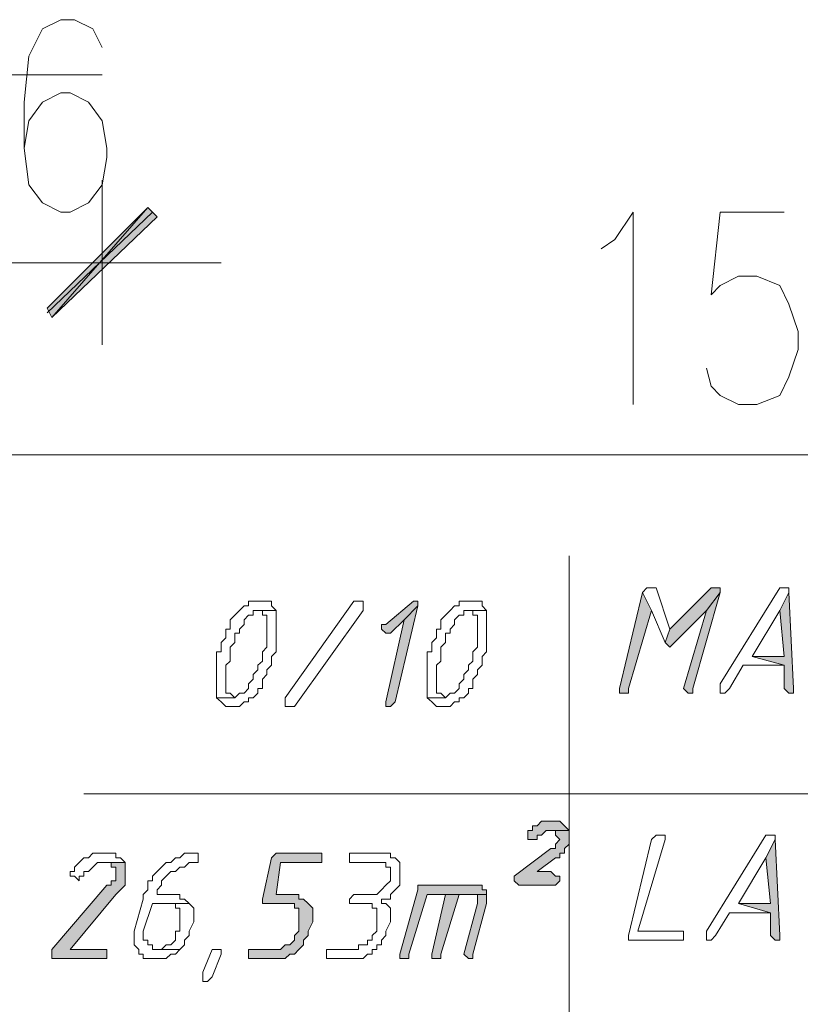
# Model space of a CAD drawing. Header units: inches. Extents: x -1441 to 3871, y -4351 to 2413.
# Tile 296 of 308: x 1462 to 1534, y 1470 to 1561. Entities that reach past the tile are written whole.
import ezdxf

# ---------------------------------------------------------------- set-up
doc = ezdxf.new("R2010")
doc.units = ezdxf.units.IN
doc.header["$MEASUREMENT"] = 0
doc.layers.add('at_Entity', color=7, linetype='Continuous')
doc.layers.add('at_Solid', color=7, linetype='Continuous')

msp = doc.modelspace()

# ---------------------------------------------------------------- hatches: boundary and pattern name
at = {"layer": 'at_Solid', "lineweight": 15}
for points in [[(1464.21375, 1534.07767), (1464.63832, 1533.21899), (1473.52565, 1543.38002)], [(1464.63832, 1533.21899), (1473.52565, 1543.38002), (1474.37478, 1542.52135)], [(1519.24553, 1507.79255), (1517.12745, 1498.91954), (1517.12745, 1498.4902), (1517.54725, 1498.4902), (1517.97182, 1498.4902), (1517.97182, 1498.91954), (1520.0899, 1506.1229)], [(1526.01478, 1508.22189), (1525.59021, 1508.22189), (1521.7834, 1504.40554), (1521.35883, 1503.16523), (1521.7834, 1502.73589), (1522.20797, 1503.16523), (1525.17041, 1506.1229), (1526.43935, 1507.79255), (1526.43935, 1508.22189)], [(1526.43935, 1507.79255), (1525.17041, 1506.1229), (1523.05234, 1498.91954), (1523.47691, 1498.4902), (1523.8967, 1498.4902), (1523.8967, 1498.91954)], [(1532.7888, 1507.79255), (1531.93966, 1506.1229), (1532.36423, 1501.87721), (1529.40179, 1501.87721), (1532.36423, 1501.06624), (1532.36423, 1498.91954), (1532.7888, 1498.4902), (1533.21337, 1498.4902), (1533.21337, 1498.91954)], [(1498.07909, 1506.98158), (1495.53645, 1504.83488), (1495.11665, 1504.83488), (1495.11665, 1504.40554), (1495.53645, 1504.02391), (1495.96102, 1504.02391), (1497.22995, 1505.26422), (1498.49889, 1506.55224), (1498.49889, 1506.98158)], [(1498.49889, 1506.55224), (1497.22995, 1505.26422), (1495.53645, 1497.67923), (1495.53645, 1497.24989), (1495.96102, 1497.24989), (1496.38559, 1497.67923)], [(1510.778, 1486.65951), (1510.35343, 1486.65951), (1509.92886, 1486.65951), (1509.50906, 1486.23017), (1509.08449, 1486.23017), (1509.08449, 1485.80083), (1508.65992, 1485.80083), (1508.65992, 1484.94215), (1509.08449, 1484.94215), (1509.50906, 1484.94215), (1509.50906, 1485.37149), (1509.92886, 1485.37149), (1510.35343, 1485.80083), (1512.4715, 1485.80083), (1512.04694, 1486.23017), (1511.62237, 1486.65951), (1511.20257, 1486.65951)], [(1512.4715, 1485.80083), (1510.778, 1485.80083), (1511.20257, 1485.80083), (1511.20257, 1485.37149), (1511.62237, 1484.94215), (1511.20257, 1484.51282), (1511.20257, 1484.13118), (1510.778, 1484.13118), (1507.39099, 1481.55514), (1507.39099, 1481.1258), (1507.81079, 1480.74417), (1511.20257, 1480.74417), (1511.62237, 1481.1258), (1511.62237, 1481.55514), (1511.20257, 1481.55514), (1510.778, 1481.98448), (1509.50906, 1481.98448), (1511.20257, 1483.2725), (1511.62237, 1483.2725), (1511.62237, 1483.70184), (1512.04694, 1483.70184), (1512.04694, 1484.13118), (1512.4715, 1484.51282), (1512.4715, 1485.37149)], [(1531.51987, 1484.94215), (1530.67073, 1483.2725), (1531.0953, 1479.02681), (1528.13285, 1479.02681), (1531.0953, 1478.16813), (1531.0953, 1476.06914), (1531.51987, 1475.6398), (1531.93966, 1475.6398), (1531.93966, 1476.06914)], [(1489.19177, 1483.70184), (1485.38019, 1483.70184), (1484.95562, 1483.2725), (1484.11125, 1479.45615), (1484.11125, 1479.02681), (1486.64912, 1479.02681), (1487.07369, 1479.02681), (1487.07369, 1478.59747), (1487.49349, 1478.59747), (1487.49349, 1476.49848), (1487.07369, 1476.06914), (1487.07369, 1475.6398), (1486.64912, 1475.21046), (1486.22455, 1475.21046), (1485.79998, 1474.78112), (1482.83754, 1474.78112), (1482.83754, 1473.97015), (1485.38019, 1473.97015), (1486.22455, 1473.97015), (1486.64912, 1474.35178), (1487.07369, 1474.35178), (1487.49349, 1474.78112), (1487.91806, 1475.21046), (1487.91806, 1475.6398), (1488.34263, 1476.06914), (1488.34263, 1476.49848), (1488.7672, 1477.35716), (1488.7672, 1478.59747), (1488.34263, 1479.02681), (1487.91806, 1479.45615), (1487.49349, 1479.45615), (1487.49349, 1479.88549), (1485.38019, 1479.88549), (1485.79998, 1482.84316), (1489.61156, 1482.84316), (1489.61156, 1483.70184)], [(1471.41234, 1482.84316), (1469.29427, 1482.84316), (1470.14341, 1482.84316), (1470.14341, 1482.41382), (1470.5632, 1482.41382), (1470.5632, 1481.1258), (1470.14341, 1481.1258), (1470.14341, 1480.74417), (1469.71884, 1480.74417), (1464.63832, 1474.78112), (1464.63832, 1473.97015), (1469.29427, 1473.97015), (1469.71884, 1473.97015), (1469.71884, 1474.78112), (1469.29427, 1474.78112), (1466.33183, 1474.78112), (1470.5632, 1479.88549), (1470.98777, 1480.31483), (1471.41234, 1480.74417), (1471.41234, 1482.41382)], [(1503.57941, 1480.74417), (1498.49889, 1480.74417), (1498.49889, 1480.31483), (1496.80539, 1474.35178), (1496.80539, 1473.97015), (1497.22995, 1473.97015), (1497.65452, 1473.97015), (1497.65452, 1474.35178), (1499.34803, 1479.88549), (1504.84834, 1479.88549), (1504.84834, 1480.31483), (1504.42855, 1480.31483), (1504.42855, 1480.74417), (1504.00398, 1480.74417)], [(1501.04153, 1479.88549), (1499.7726, 1474.35178), (1499.7726, 1473.97015), (1500.19717, 1473.97015), (1500.61697, 1473.97015), (1500.61697, 1474.35178), (1502.31047, 1479.88549), (1503.15961, 1479.88549)], [(1504.84834, 1479.88549), (1501.04153, 1479.88549), (1503.15961, 1479.88549), (1504.00398, 1479.88549), (1504.00398, 1479.02681), (1502.73504, 1474.35178), (1503.15961, 1473.97015), (1503.57941, 1473.97015), (1503.57941, 1474.35178), (1504.84834, 1479.02681), (1504.84834, 1479.45615)]]:
    msp.add_hatch(color=7, dxfattribs=at).paths.add_polyline_path(points)

# ---------------------------------------------------------------- linework, layer by layer
at = {"layer": 'at_Entity', "color": 7, "lineweight": 15}
for p, q in [((1465.48269, 1560.74442), (1463.79395, 1559.88574)), ((1466.75639, 1560.74442), (1465.48269, 1560.74442)), ((1468.44513, 1559.88574), (1466.75639, 1560.74442)), ((1463.79395, 1559.88574), (1462.52024, 1557.35741)), ((1469.29427, 1558.16838), (1468.44513, 1559.88574)), ((1462.52024, 1557.35741), (1462.10045, 1553.11172)), ((1453.20835, 1555.64005), (1469.29427, 1555.64005)), ((1465.48269, 1553.9704), (1463.79395, 1553.11172)), ((1466.33183, 1553.9704), (1465.48269, 1553.9704)), ((1468.02533, 1553.11172), (1466.33183, 1553.9704)), ((1462.10045, 1553.11172), (1462.10045, 1548.86603)), ((1463.79395, 1553.11172), (1462.52024, 1551.39436)), ((1469.29427, 1551.39436), (1468.02533, 1553.11172)), ((1462.52024, 1551.39436), (1462.10045, 1548.86603)), ((1469.71884, 1548.86603), (1469.29427, 1551.39436)), ((1462.10045, 1548.86603), (1462.52024, 1545.47902)), ((1469.71884, 1548.00735), (1469.71884, 1548.86603)), ((1469.29427, 1545.47902), (1469.71884, 1548.00735)), ((1469.29427, 1530.69066), (1469.29427, 1545.90836)), ((1462.52024, 1545.47902), (1463.79395, 1543.80936)), ((1468.02533, 1543.80936), (1469.29427, 1545.47902)), ((1463.79395, 1543.80936), (1465.48269, 1542.95069)), ((1466.33183, 1542.95069), (1468.02533, 1543.80936)), ((1473.52565, 1543.38002), (1464.21375, 1534.07767)), ((1473.95022, 1542.95069), (1464.21375, 1533.64833)), ((1464.63832, 1533.21899), (1473.52565, 1543.38002)), ((1464.63832, 1533.21899), (1473.52565, 1543.38002)), ((1465.48269, 1542.95069), (1466.33183, 1542.95069)), ((1473.52565, 1543.38002), (1474.37478, 1542.52135)), ((1516.70288, 1540.42235), (1518.39639, 1542.95069)), ((1518.39639, 1542.95069), (1518.39639, 1525.15695)), ((1526.43935, 1542.95069), (1525.59021, 1535.31798)), ((1532.36423, 1542.95069), (1526.43935, 1542.95069)), ((1474.37478, 1542.52135), (1464.63832, 1533.21899)), ((1515.43395, 1539.56367), (1516.70288, 1540.42235)), ((1469.29427, 1538.27566), (1453.20835, 1538.27566)), ((1477.33723, 1538.27566), (1460.82674, 1538.27566)), ((1474.79458, 1538.27566), (1480.29967, 1538.27566)), ((1526.43935, 1536.17666), (1528.13285, 1537.03534)), ((1528.13285, 1537.03534), (1529.82159, 1537.03534)), ((1529.82159, 1537.03534), (1531.93966, 1536.17666)), ((1525.59021, 1535.31798), (1526.43935, 1536.17666)), ((1531.93966, 1536.17666), (1532.7888, 1534.45931)), ((1464.21375, 1534.07767), (1464.63832, 1533.21899)), ((1532.7888, 1534.45931), (1533.63317, 1531.93097)), ((1533.63317, 1531.93097), (1533.63317, 1530.26132)), ((1533.63317, 1530.26132), (1532.7888, 1527.73299)), ((1525.59021, 1526.87431), (1525.17041, 1528.54396)), ((1532.7888, 1527.73299), (1531.93966, 1526.01563)), ((1526.43935, 1526.01563), (1525.59021, 1526.87431)), ((1528.13285, 1525.15695), (1526.43935, 1526.01563)), ((1531.93966, 1526.01563), (1529.82159, 1525.15695)), ((1529.82159, 1525.15695), (1528.13285, 1525.15695)), ((1602.63279, 1520.52963), (1458.71343, 1520.52963)), ((1512.4715, 1511.17957), (1512.4715, 1467.19612)), ((1519.24553, 1507.79255), (1517.12745, 1498.91954)), ((1519.66533, 1508.22189), (1519.24553, 1507.79255)), ((1520.0899, 1506.1229), (1519.24553, 1507.79255)), ((1519.24553, 1507.79255), (1520.0899, 1506.1229)), ((1520.0899, 1508.22189), (1519.66533, 1508.22189)), ((1519.66533, 1508.22189), (1519.66533, 1508.22189)), ((1520.51446, 1508.22189), (1520.0899, 1508.22189)), ((1520.0899, 1508.22189), (1520.0899, 1508.22189)), ((1521.7834, 1504.40554), (1520.51446, 1508.22189)), ((1525.59021, 1508.22189), (1521.7834, 1504.40554)), ((1523.8967, 1498.91954), (1526.43935, 1507.79255)), ((1526.43935, 1507.79255), (1525.17041, 1506.1229)), ((1525.17041, 1506.1229), (1526.43935, 1507.79255)), ((1526.01478, 1508.22189), (1525.59021, 1508.22189)), ((1526.43935, 1508.22189), (1526.01478, 1508.22189)), ((1526.43935, 1507.79255), (1526.43935, 1508.22189)), ((1531.93966, 1508.22189), (1526.43935, 1499.34888)), ((1532.36423, 1508.22189), (1531.93966, 1508.22189)), ((1531.93966, 1508.22189), (1531.93966, 1508.22189)), ((1532.7888, 1507.79255), (1531.93966, 1506.1229)), ((1531.93966, 1506.1229), (1532.7888, 1507.79255)), ((1532.7888, 1508.22189), (1532.36423, 1508.22189)), ((1532.36423, 1508.22189), (1532.36423, 1508.22189)), ((1532.7888, 1507.79255), (1532.7888, 1508.22189)), ((1533.21337, 1498.91954), (1532.7888, 1507.79255)), ((1482.41774, 1506.55224), (1481.99317, 1506.1229)), ((1482.83754, 1506.55224), (1482.41774, 1506.55224)), ((1482.41774, 1506.55224), (1482.41774, 1506.55224)), ((1483.26211, 1506.98158), (1482.83754, 1506.98158)), ((1482.83754, 1506.98158), (1482.83754, 1506.55224)), ((1483.68668, 1506.98158), (1483.26211, 1506.98158)), ((1484.11125, 1506.98158), (1483.68668, 1506.98158)), ((1484.53105, 1506.98158), (1484.11125, 1506.98158)), ((1484.11125, 1506.98158), (1484.11125, 1506.98158)), ((1484.95562, 1506.98158), (1484.53105, 1506.98158)), ((1484.95562, 1506.55224), (1484.95562, 1506.98158)), ((1485.38019, 1506.1229), (1484.95562, 1506.55224)), ((1486.22455, 1498.06086), (1492.57401, 1506.98158)), ((1492.57401, 1506.98158), (1492.99858, 1506.98158)), ((1492.99858, 1506.98158), (1493.42314, 1506.98158)), ((1493.42314, 1506.98158), (1493.42314, 1506.1229)), ((1498.07909, 1506.98158), (1495.53645, 1504.83488)), ((1496.38559, 1497.67923), (1498.49889, 1506.55224)), ((1498.49889, 1506.55224), (1497.22995, 1505.26422)), ((1497.22995, 1505.26422), (1498.49889, 1506.55224)), ((1498.07909, 1506.98158), (1498.07909, 1506.98158)), ((1498.49889, 1506.98158), (1498.07909, 1506.98158)), ((1498.49889, 1506.55224), (1498.49889, 1506.98158)), ((1501.8859, 1506.55224), (1501.4661, 1506.1229)), ((1502.31047, 1506.55224), (1501.8859, 1506.55224)), ((1501.8859, 1506.55224), (1501.8859, 1506.55224)), ((1502.73504, 1506.98158), (1502.31047, 1506.98158)), ((1502.31047, 1506.98158), (1502.31047, 1506.55224)), ((1503.15961, 1506.98158), (1502.73504, 1506.98158)), ((1503.57941, 1506.98158), (1503.15961, 1506.98158)), ((1504.00398, 1506.98158), (1503.57941, 1506.98158)), ((1503.57941, 1506.98158), (1503.57941, 1506.98158)), ((1504.42855, 1506.98158), (1504.00398, 1506.98158)), ((1504.42855, 1506.55224), (1504.42855, 1506.98158)), ((1504.84834, 1506.1229), (1504.42855, 1506.55224)), ((1481.56861, 1505.69356), (1481.14881, 1505.26422)), ((1481.99317, 1506.1229), (1481.56861, 1505.69356)), ((1481.56861, 1505.69356), (1481.56861, 1505.69356)), ((1481.99317, 1506.1229), (1481.99317, 1506.1229)), ((1482.41774, 1505.26422), (1482.83754, 1505.69356)), ((1482.83754, 1505.69356), (1483.26211, 1505.69356)), ((1483.26211, 1505.69356), (1483.26211, 1506.1229)), ((1483.26211, 1506.1229), (1483.68668, 1506.1229)), ((1485.38019, 1506.1229), (1483.68668, 1506.1229)), ((1483.68668, 1506.1229), (1484.11125, 1506.1229)), ((1483.68668, 1506.1229), (1485.38019, 1506.1229)), ((1484.11125, 1506.1229), (1484.11125, 1505.69356)), ((1484.11125, 1505.69356), (1484.53105, 1505.69356)), ((1484.53105, 1505.69356), (1484.53105, 1502.73589)), ((1485.38019, 1502.30655), (1485.38019, 1506.1229)), ((1485.38019, 1506.1229), (1485.38019, 1506.1229)), ((1493.42314, 1506.1229), (1487.07369, 1497.24989)), ((1501.04153, 1505.69356), (1500.61697, 1505.26422)), ((1501.4661, 1506.1229), (1501.04153, 1505.69356)), ((1501.04153, 1505.69356), (1501.04153, 1505.69356)), ((1501.4661, 1506.1229), (1501.4661, 1506.1229)), ((1501.8859, 1505.26422), (1502.31047, 1505.69356)), ((1502.31047, 1505.69356), (1502.73504, 1505.69356)), ((1502.73504, 1505.69356), (1502.73504, 1506.1229)), ((1502.73504, 1506.1229), (1503.15961, 1506.1229)), ((1504.84834, 1506.1229), (1503.15961, 1506.1229)), ((1503.15961, 1506.1229), (1503.57941, 1506.1229)), ((1503.15961, 1506.1229), (1504.84834, 1506.1229)), ((1503.57941, 1506.1229), (1503.57941, 1505.69356)), ((1503.57941, 1505.69356), (1504.00398, 1505.69356)), ((1504.00398, 1505.69356), (1504.00398, 1502.73589)), ((1504.84834, 1502.30655), (1504.84834, 1506.1229)), ((1504.84834, 1506.1229), (1504.84834, 1506.1229)), ((1517.97182, 1498.91954), (1520.0899, 1506.1229)), ((1520.0899, 1506.1229), (1521.35883, 1503.16523)), ((1522.20797, 1503.16523), (1525.17041, 1506.1229)), ((1525.17041, 1506.1229), (1523.05234, 1498.91954)), ((1529.40179, 1501.87721), (1531.93966, 1506.1229)), ((1531.93966, 1506.1229), (1532.36423, 1501.87721)), ((1481.14881, 1505.26422), (1481.14881, 1504.40554)), ((1481.99317, 1504.40554), (1482.41774, 1504.83488)), ((1482.41774, 1504.83488), (1482.41774, 1505.26422)), ((1495.53645, 1504.83488), (1495.11665, 1504.83488)), ((1495.11665, 1504.83488), (1495.11665, 1504.40554)), ((1497.22995, 1505.26422), (1495.53645, 1497.67923)), ((1495.96102, 1504.02391), (1497.22995, 1505.26422)), ((1500.61697, 1505.26422), (1500.61697, 1504.40554)), ((1501.4661, 1504.40554), (1501.8859, 1504.83488)), ((1501.8859, 1504.83488), (1501.8859, 1505.26422)), ((1481.14881, 1504.40554), (1480.72424, 1504.40554)), ((1480.72424, 1504.40554), (1480.72424, 1503.59457)), ((1481.56861, 1503.16523), (1481.56861, 1504.02391)), ((1481.56861, 1504.02391), (1481.99317, 1504.02391)), ((1481.99317, 1504.02391), (1481.99317, 1504.40554)), ((1495.11665, 1504.40554), (1495.53645, 1504.02391)), ((1495.53645, 1504.02391), (1495.96102, 1504.02391)), ((1500.61697, 1504.40554), (1500.19717, 1504.40554)), ((1500.19717, 1504.40554), (1500.19717, 1503.59457)), ((1501.04153, 1503.16523), (1501.04153, 1504.02391)), ((1501.04153, 1504.02391), (1501.4661, 1504.02391)), ((1501.4661, 1504.02391), (1501.4661, 1504.40554)), ((1521.7834, 1504.40554), (1521.35883, 1503.16523)), ((1521.35883, 1503.16523), (1521.7834, 1504.40554)), ((1480.72424, 1503.59457), (1480.29967, 1503.16523)), ((1480.29967, 1503.16523), (1480.29967, 1502.30655)), ((1481.14881, 1502.73589), (1481.56861, 1503.16523)), ((1500.19717, 1503.59457), (1499.7726, 1503.16523)), ((1499.7726, 1503.16523), (1499.7726, 1502.30655)), ((1500.61697, 1502.73589), (1501.04153, 1503.16523)), ((1521.35883, 1503.16523), (1521.35883, 1503.16523)), ((1521.35883, 1503.16523), (1521.7834, 1502.73589)), ((1521.7834, 1502.73589), (1522.20797, 1503.16523)), ((1480.29967, 1502.30655), (1479.8751, 1502.30655)), ((1479.8751, 1502.30655), (1479.8751, 1498.06086)), ((1481.14881, 1501.44787), (1481.14881, 1502.73589)), ((1484.53105, 1502.73589), (1484.11125, 1502.30655)), ((1484.11125, 1502.30655), (1484.11125, 1501.44787)), ((1484.95562, 1501.87721), (1485.38019, 1502.30655)), ((1484.95562, 1501.06624), (1484.95562, 1501.87721)), ((1499.7726, 1502.30655), (1499.34803, 1502.30655)), ((1499.34803, 1502.30655), (1499.34803, 1498.06086)), ((1500.61697, 1501.44787), (1500.61697, 1502.73589)), ((1504.00398, 1502.73589), (1503.57941, 1502.30655)), ((1503.57941, 1502.30655), (1503.57941, 1501.44787)), ((1504.42855, 1501.87721), (1504.84834, 1502.30655)), ((1504.42855, 1501.06624), (1504.42855, 1501.87721)), ((1521.7834, 1502.73589), (1521.7834, 1502.73589)), ((1532.36423, 1501.87721), (1529.40179, 1501.87721)), ((1529.40179, 1501.87721), (1532.36423, 1501.06624)), ((1532.36423, 1501.06624), (1529.40179, 1501.87721)), ((1480.72424, 1501.06624), (1481.14881, 1501.44787)), ((1480.72424, 1498.4902), (1480.72424, 1501.06624)), ((1484.11125, 1501.44787), (1483.68668, 1501.06624)), ((1483.68668, 1501.06624), (1483.68668, 1500.6369)), ((1484.53105, 1500.6369), (1484.95562, 1501.06624)), ((1500.19717, 1501.06624), (1500.61697, 1501.44787)), ((1500.19717, 1498.4902), (1500.19717, 1501.06624)), ((1503.57941, 1501.44787), (1503.15961, 1501.06624)), ((1503.15961, 1501.06624), (1503.15961, 1500.6369)), ((1504.00398, 1500.6369), (1504.42855, 1501.06624)), ((1527.28372, 1498.91954), (1528.55265, 1501.06624)), ((1528.55265, 1501.06624), (1532.36423, 1501.06624)), ((1532.36423, 1501.06624), (1532.36423, 1498.91954)), ((1483.68668, 1500.6369), (1483.26211, 1500.20756)), ((1483.26211, 1500.20756), (1483.26211, 1499.77822)), ((1484.11125, 1499.77822), (1484.53105, 1500.20756)), ((1484.53105, 1500.20756), (1484.53105, 1500.6369)), ((1503.15961, 1500.6369), (1502.73504, 1500.20756)), ((1502.73504, 1500.20756), (1502.73504, 1499.77822)), ((1503.57941, 1499.77822), (1504.00398, 1500.20756)), ((1504.00398, 1500.20756), (1504.00398, 1500.6369)), ((1483.26211, 1499.77822), (1482.83754, 1499.34888)), ((1482.83754, 1499.34888), (1482.83754, 1498.91954)), ((1484.11125, 1498.91954), (1484.11125, 1499.77822)), ((1502.73504, 1499.77822), (1502.31047, 1499.34888)), ((1502.31047, 1499.34888), (1502.31047, 1498.91954)), ((1503.57941, 1498.91954), (1503.57941, 1499.77822)), ((1526.43935, 1499.34888), (1526.43935, 1498.4902)), ((1481.14881, 1498.4902), (1480.72424, 1498.4902)), ((1481.56861, 1498.06086), (1481.14881, 1498.4902)), ((1481.99317, 1498.4902), (1481.56861, 1498.06086)), ((1482.41774, 1498.4902), (1481.99317, 1498.4902)), ((1481.99317, 1498.4902), (1481.99317, 1498.4902)), ((1482.83754, 1498.91954), (1482.41774, 1498.4902)), ((1483.26211, 1498.06086), (1483.68668, 1498.4902)), ((1483.68668, 1498.4902), (1483.68668, 1498.91954)), ((1483.68668, 1498.91954), (1484.11125, 1498.91954)), ((1500.61697, 1498.4902), (1500.19717, 1498.4902)), ((1501.04153, 1498.06086), (1500.61697, 1498.4902)), ((1501.4661, 1498.4902), (1501.04153, 1498.06086)), ((1501.8859, 1498.4902), (1501.4661, 1498.4902)), ((1501.4661, 1498.4902), (1501.4661, 1498.4902)), ((1502.31047, 1498.91954), (1501.8859, 1498.4902)), ((1502.73504, 1498.06086), (1503.15961, 1498.4902)), ((1503.15961, 1498.4902), (1503.15961, 1498.91954)), ((1503.15961, 1498.91954), (1503.57941, 1498.91954)), ((1517.12745, 1498.91954), (1517.12745, 1498.4902)), ((1517.12745, 1498.4902), (1517.54725, 1498.4902)), ((1517.54725, 1498.4902), (1517.97182, 1498.4902)), ((1517.97182, 1498.4902), (1517.97182, 1498.91954)), ((1523.05234, 1498.91954), (1523.05234, 1498.91954)), ((1523.05234, 1498.91954), (1523.47691, 1498.4902)), ((1523.47691, 1498.4902), (1523.8967, 1498.4902)), ((1523.8967, 1498.4902), (1523.8967, 1498.91954)), ((1526.43935, 1498.4902), (1526.85915, 1498.4902)), ((1526.85915, 1498.4902), (1527.28372, 1498.91954)), ((1526.85915, 1498.4902), (1526.85915, 1498.4902)), ((1532.36423, 1498.91954), (1532.7888, 1498.4902)), ((1532.7888, 1498.4902), (1533.21337, 1498.4902)), ((1533.21337, 1498.4902), (1533.21337, 1498.91954)), ((1481.56861, 1498.06086), (1479.8751, 1498.06086)), ((1479.8751, 1498.06086), (1480.29967, 1497.67923)), ((1479.8751, 1498.06086), (1481.56861, 1498.06086)), ((1480.29967, 1497.67923), (1480.29967, 1497.67923)), ((1480.29967, 1497.67923), (1480.72424, 1497.24989)), ((1481.56861, 1498.06086), (1481.56861, 1498.06086)), ((1481.99317, 1497.24989), (1482.41774, 1497.67923)), ((1482.41774, 1497.67923), (1482.83754, 1497.67923)), ((1482.83754, 1497.67923), (1482.83754, 1498.06086)), ((1482.83754, 1498.06086), (1483.26211, 1498.06086)), ((1483.26211, 1498.06086), (1483.26211, 1498.06086)), ((1486.22455, 1497.67923), (1486.22455, 1498.06086)), ((1486.22455, 1497.24989), (1486.22455, 1497.67923)), ((1486.22455, 1497.67923), (1486.22455, 1497.67923)), ((1495.53645, 1497.67923), (1495.53645, 1497.24989)), ((1495.96102, 1497.24989), (1496.38559, 1497.67923)), ((1501.04153, 1498.06086), (1499.34803, 1498.06086)), ((1499.34803, 1498.06086), (1499.7726, 1497.67923)), ((1499.34803, 1498.06086), (1501.04153, 1498.06086)), ((1499.7726, 1497.67923), (1499.7726, 1497.67923)), ((1499.7726, 1497.67923), (1500.19717, 1497.24989)), ((1501.04153, 1498.06086), (1501.04153, 1498.06086)), ((1501.4661, 1497.24989), (1501.8859, 1497.67923)), ((1501.8859, 1497.67923), (1502.31047, 1497.67923)), ((1502.31047, 1497.67923), (1502.31047, 1498.06086)), ((1502.31047, 1498.06086), (1502.73504, 1498.06086)), ((1502.73504, 1498.06086), (1502.73504, 1498.06086)), ((1480.72424, 1497.24989), (1481.14881, 1497.24989)), ((1481.14881, 1497.24989), (1481.56861, 1497.24989)), ((1481.56861, 1497.24989), (1481.99317, 1497.24989)), ((1481.99317, 1497.24989), (1481.99317, 1497.24989)), ((1486.64912, 1497.24989), (1486.22455, 1497.24989)), ((1487.07369, 1497.24989), (1486.64912, 1497.24989)), ((1495.53645, 1497.24989), (1495.96102, 1497.24989)), ((1495.96102, 1497.24989), (1495.96102, 1497.24989)), ((1500.19717, 1497.24989), (1500.61697, 1497.24989)), ((1500.61697, 1497.24989), (1501.04153, 1497.24989)), ((1501.04153, 1497.24989), (1501.4661, 1497.24989)), ((1501.4661, 1497.24989), (1501.4661, 1497.24989)), ((1467.60076, 1489.18785), (1606.01503, 1489.18785)), ((1509.92886, 1486.65951), (1509.50906, 1486.23017)), ((1510.35343, 1486.65951), (1509.92886, 1486.65951)), ((1509.92886, 1486.65951), (1509.92886, 1486.65951)), ((1510.778, 1486.65951), (1510.35343, 1486.65951)), ((1511.20257, 1486.65951), (1510.778, 1486.65951)), ((1511.62237, 1486.65951), (1511.20257, 1486.65951)), ((1512.04694, 1486.23017), (1511.62237, 1486.65951)), ((1509.08449, 1485.80083), (1508.65992, 1485.80083)), ((1508.65992, 1485.80083), (1508.65992, 1484.94215)), ((1509.50906, 1486.23017), (1509.08449, 1486.23017)), ((1509.08449, 1486.23017), (1509.08449, 1485.80083)), ((1509.92886, 1485.37149), (1510.35343, 1485.80083)), ((1510.35343, 1485.80083), (1512.4715, 1485.80083)), ((1512.4715, 1485.80083), (1510.778, 1485.80083)), ((1510.778, 1485.80083), (1511.20257, 1485.80083)), ((1511.20257, 1485.80083), (1511.20257, 1485.37149)), ((1512.4715, 1485.80083), (1512.04694, 1486.23017)), ((1512.04694, 1486.23017), (1512.04694, 1486.23017)), ((1512.4715, 1485.37149), (1512.4715, 1485.80083)), ((1508.65992, 1484.94215), (1509.08449, 1484.94215)), ((1509.08449, 1484.94215), (1509.50906, 1484.94215)), ((1509.50906, 1484.94215), (1509.50906, 1485.37149)), ((1509.50906, 1485.37149), (1509.92886, 1485.37149)), ((1509.92886, 1485.37149), (1509.92886, 1485.37149)), ((1511.20257, 1485.37149), (1511.62237, 1484.94215)), ((1511.62237, 1484.94215), (1511.20257, 1484.51282)), ((1511.62237, 1484.94215), (1511.62237, 1484.94215)), ((1512.4715, 1484.51282), (1512.4715, 1485.37149)), ((1520.0899, 1484.94215), (1517.97182, 1476.06914)), ((1518.81619, 1476.49848), (1521.35883, 1484.94215)), ((1520.51446, 1485.37149), (1520.0899, 1484.94215)), ((1520.93426, 1485.37149), (1520.51446, 1485.37149)), ((1520.51446, 1485.37149), (1520.51446, 1485.37149)), ((1521.35883, 1485.37149), (1520.93426, 1485.37149)), ((1520.93426, 1485.37149), (1520.93426, 1485.37149)), ((1521.35883, 1484.94215), (1521.35883, 1485.37149)), ((1530.67073, 1485.37149), (1525.17041, 1476.49848)), ((1531.0953, 1485.37149), (1530.67073, 1485.37149)), ((1530.67073, 1485.37149), (1530.67073, 1485.37149)), ((1531.51987, 1484.94215), (1530.67073, 1483.2725)), ((1530.67073, 1483.2725), (1531.51987, 1484.94215)), ((1531.51987, 1485.37149), (1531.0953, 1485.37149)), ((1531.0953, 1485.37149), (1531.0953, 1485.37149)), ((1531.51987, 1484.94215), (1531.51987, 1485.37149)), ((1531.93966, 1476.06914), (1531.51987, 1484.94215)), ((1468.44513, 1483.70184), (1468.02533, 1483.2725)), ((1468.8697, 1483.70184), (1468.44513, 1483.70184)), ((1469.71884, 1483.70184), (1468.8697, 1483.70184)), ((1470.5632, 1483.70184), (1469.71884, 1483.70184)), ((1469.71884, 1483.70184), (1469.71884, 1483.70184)), ((1470.5632, 1483.2725), (1470.5632, 1483.70184)), ((1476.91266, 1483.70184), (1476.48809, 1483.2725)), ((1477.33723, 1483.70184), (1476.91266, 1483.70184)), ((1476.91266, 1483.70184), (1476.91266, 1483.70184)), ((1477.7618, 1483.70184), (1477.33723, 1483.70184)), ((1478.18159, 1483.70184), (1477.7618, 1483.70184)), ((1477.7618, 1483.70184), (1477.7618, 1483.70184)), ((1478.18159, 1482.84316), (1478.18159, 1483.70184)), ((1485.38019, 1483.70184), (1484.95562, 1483.2725)), ((1489.19177, 1483.70184), (1485.38019, 1483.70184)), ((1485.38019, 1483.70184), (1485.38019, 1483.70184)), ((1489.61156, 1483.70184), (1489.19177, 1483.70184)), ((1489.61156, 1482.84316), (1489.61156, 1483.70184)), ((1495.11665, 1483.70184), (1492.15421, 1483.70184)), ((1492.15421, 1483.70184), (1492.15421, 1482.84316)), ((1495.96102, 1483.70184), (1495.11665, 1483.70184)), ((1495.11665, 1483.70184), (1495.11665, 1483.70184)), ((1495.96102, 1483.2725), (1495.96102, 1483.70184)), ((1510.778, 1484.13118), (1507.39099, 1481.55514)), ((1511.20257, 1484.13118), (1510.778, 1484.13118)), ((1511.20257, 1484.51282), (1511.20257, 1484.13118)), ((1511.62237, 1483.2725), (1511.62237, 1483.70184)), ((1511.62237, 1483.70184), (1512.04694, 1483.70184)), ((1512.04694, 1484.13118), (1512.4715, 1484.51282)), ((1512.04694, 1483.70184), (1512.04694, 1484.13118)), ((1467.17619, 1482.84316), (1466.75639, 1482.41382)), ((1467.60076, 1483.2725), (1467.17619, 1482.84316)), ((1467.17619, 1482.84316), (1467.17619, 1482.84316)), ((1468.02533, 1483.2725), (1467.60076, 1483.2725)), ((1467.60076, 1483.2725), (1467.60076, 1483.2725)), ((1468.44513, 1482.41382), (1468.8697, 1482.84316)), ((1468.8697, 1482.84316), (1471.41234, 1482.84316)), ((1471.41234, 1482.84316), (1469.29427, 1482.84316)), ((1469.29427, 1482.84316), (1470.14341, 1482.84316)), ((1470.14341, 1482.84316), (1470.14341, 1482.41382)), ((1470.98777, 1483.2725), (1470.5632, 1483.2725)), ((1471.41234, 1482.84316), (1470.98777, 1483.2725)), ((1471.41234, 1482.41382), (1471.41234, 1482.84316)), ((1475.21915, 1482.84316), (1474.79458, 1482.41382)), ((1475.64372, 1482.84316), (1475.21915, 1482.84316)), ((1475.21915, 1482.84316), (1475.21915, 1482.84316)), ((1476.06829, 1483.2725), (1475.64372, 1482.84316)), ((1476.48809, 1483.2725), (1476.06829, 1483.2725)), ((1476.06829, 1483.2725), (1476.06829, 1483.2725)), ((1476.91266, 1482.41382), (1477.33723, 1482.84316)), ((1477.33723, 1482.84316), (1477.7618, 1482.84316)), ((1477.7618, 1482.84316), (1478.18159, 1482.84316)), ((1484.95562, 1483.2725), (1484.11125, 1479.45615)), ((1485.38019, 1479.88549), (1485.79998, 1482.84316)), ((1485.79998, 1482.84316), (1489.61156, 1482.84316)), ((1492.15421, 1482.84316), (1494.69208, 1482.84316)), ((1494.69208, 1482.84316), (1495.53645, 1482.84316)), ((1495.53645, 1482.84316), (1495.53645, 1482.41382)), ((1496.38559, 1483.2725), (1495.96102, 1483.2725)), ((1496.80539, 1482.84316), (1496.38559, 1483.2725)), ((1496.80539, 1480.74417), (1496.80539, 1482.84316)), ((1509.50906, 1481.98448), (1511.20257, 1483.2725)), ((1511.20257, 1483.2725), (1511.62237, 1483.2725)), ((1528.13285, 1479.02681), (1530.67073, 1483.2725)), ((1530.67073, 1483.2725), (1531.0953, 1479.02681)), ((1466.75639, 1481.98448), (1466.33183, 1481.98448)), ((1466.33183, 1481.98448), (1466.33183, 1481.55514)), ((1466.75639, 1482.41382), (1466.75639, 1481.98448)), ((1467.60076, 1481.55514), (1467.60076, 1481.98448)), ((1467.60076, 1481.98448), (1468.02533, 1481.98448)), ((1468.02533, 1481.98448), (1468.44513, 1482.41382)), ((1468.02533, 1481.98448), (1468.02533, 1481.98448)), ((1468.44513, 1482.41382), (1468.44513, 1482.41382)), ((1470.14341, 1482.41382), (1470.5632, 1482.41382)), ((1470.5632, 1482.41382), (1470.5632, 1481.1258)), ((1471.41234, 1480.74417), (1471.41234, 1482.41382)), ((1474.37478, 1481.98448), (1473.95022, 1481.55514)), ((1474.79458, 1482.41382), (1474.37478, 1481.98448)), ((1474.37478, 1481.98448), (1474.37478, 1481.98448)), ((1474.79458, 1482.41382), (1474.79458, 1482.41382)), ((1475.21915, 1481.55514), (1475.64372, 1481.98448)), ((1475.64372, 1481.98448), (1476.06829, 1481.98448)), ((1476.06829, 1481.98448), (1476.48809, 1482.41382)), ((1476.06829, 1481.98448), (1476.06829, 1481.98448)), ((1476.48809, 1482.41382), (1476.91266, 1482.41382)), ((1495.53645, 1482.41382), (1495.96102, 1482.41382)), ((1495.96102, 1482.41382), (1495.96102, 1481.1258)), ((1510.778, 1481.98448), (1509.50906, 1481.98448)), ((1511.20257, 1481.55514), (1510.778, 1481.98448)), ((1466.33183, 1481.55514), (1466.75639, 1481.55514)), ((1466.75639, 1481.55514), (1466.75639, 1481.55514)), ((1466.75639, 1481.55514), (1467.17619, 1481.1258)), ((1467.17619, 1481.1258), (1467.17619, 1481.55514)), ((1467.17619, 1481.55514), (1467.60076, 1481.55514)), ((1470.5632, 1481.1258), (1470.14341, 1481.1258)), ((1470.14341, 1481.1258), (1470.14341, 1480.74417)), ((1473.95022, 1481.1258), (1473.52565, 1481.1258)), ((1473.52565, 1481.1258), (1473.52565, 1480.31483)), ((1473.95022, 1481.55514), (1473.95022, 1481.1258)), ((1474.79458, 1481.1258), (1475.21915, 1481.55514)), ((1474.79458, 1480.74417), (1474.79458, 1481.1258)), ((1475.21915, 1481.55514), (1475.21915, 1481.55514)), ((1495.96102, 1481.1258), (1495.53645, 1480.74417)), ((1507.39099, 1481.55514), (1507.39099, 1481.1258)), ((1507.39099, 1481.1258), (1507.81079, 1480.74417)), ((1511.62237, 1481.55514), (1511.20257, 1481.55514)), ((1511.20257, 1480.74417), (1511.62237, 1481.1258)), ((1511.62237, 1481.1258), (1511.62237, 1481.55514)), ((1469.71884, 1480.74417), (1464.63832, 1474.78112)), ((1470.14341, 1480.74417), (1469.71884, 1480.74417)), ((1470.5632, 1479.88549), (1470.98777, 1480.31483)), ((1470.98777, 1480.31483), (1471.41234, 1480.74417)), ((1470.98777, 1480.31483), (1470.98777, 1480.31483)), ((1473.52565, 1480.31483), (1473.10585, 1479.88549)), ((1474.37478, 1480.31483), (1474.79458, 1480.74417)), ((1474.37478, 1479.88549), (1474.37478, 1480.31483)), ((1495.11665, 1480.31483), (1494.69208, 1479.88549)), ((1495.53645, 1480.74417), (1495.11665, 1480.31483)), ((1495.11665, 1480.31483), (1495.11665, 1480.31483)), ((1495.53645, 1480.74417), (1495.53645, 1480.74417)), ((1495.96102, 1479.88549), (1496.38559, 1480.31483)), ((1496.38559, 1480.31483), (1496.80539, 1480.74417)), ((1496.38559, 1480.31483), (1496.38559, 1480.31483)), ((1498.49889, 1480.31483), (1496.80539, 1474.35178)), ((1503.57941, 1480.74417), (1498.49889, 1480.74417)), ((1498.49889, 1480.74417), (1498.49889, 1480.31483)), ((1504.00398, 1480.74417), (1503.57941, 1480.74417)), ((1504.42855, 1480.74417), (1504.00398, 1480.74417)), ((1504.00398, 1480.74417), (1504.00398, 1480.74417)), ((1504.42855, 1480.31483), (1504.42855, 1480.74417)), ((1504.84834, 1480.31483), (1504.42855, 1480.31483)), ((1504.84834, 1479.88549), (1504.84834, 1480.31483)), ((1507.81079, 1480.74417), (1511.20257, 1480.74417)), ((1466.33183, 1474.78112), (1470.5632, 1479.88549)), ((1470.5632, 1479.88549), (1470.5632, 1479.88549)), ((1473.10585, 1479.45615), (1472.25671, 1476.49848)), ((1473.10585, 1479.88549), (1473.10585, 1479.45615)), ((1476.48809, 1479.88549), (1474.37478, 1479.88549)), ((1476.48809, 1479.45615), (1476.48809, 1479.88549)), ((1476.91266, 1479.45615), (1476.48809, 1479.45615)), ((1477.33723, 1479.02681), (1476.91266, 1479.45615)), ((1484.11125, 1479.45615), (1484.11125, 1479.02681)), ((1487.49349, 1479.88549), (1485.38019, 1479.88549)), ((1487.49349, 1479.45615), (1487.49349, 1479.88549)), ((1487.91806, 1479.45615), (1487.49349, 1479.45615)), ((1488.34263, 1479.02681), (1487.91806, 1479.45615)), ((1492.57401, 1479.88549), (1492.15421, 1479.45615)), ((1492.15421, 1479.45615), (1492.15421, 1479.02681)), ((1494.69208, 1479.88549), (1492.57401, 1479.88549)), ((1492.57401, 1479.88549), (1492.57401, 1479.88549)), ((1495.11665, 1479.02681), (1495.11665, 1479.45615)), ((1495.11665, 1479.45615), (1495.96102, 1479.45615)), ((1495.96102, 1479.45615), (1495.96102, 1479.88549)), ((1497.65452, 1474.35178), (1499.34803, 1479.88549)), ((1499.34803, 1479.88549), (1504.84834, 1479.88549)), ((1501.04153, 1479.88549), (1499.7726, 1474.35178)), ((1500.61697, 1474.35178), (1502.31047, 1479.88549)), ((1503.15961, 1479.88549), (1501.04153, 1479.88549)), ((1504.84834, 1479.88549), (1501.04153, 1479.88549)), ((1501.04153, 1479.88549), (1503.15961, 1479.88549)), ((1502.31047, 1479.88549), (1503.15961, 1479.88549)), ((1503.15961, 1479.88549), (1504.00398, 1479.88549)), ((1504.00398, 1479.88549), (1504.00398, 1479.02681)), ((1504.84834, 1479.45615), (1504.84834, 1479.88549)), ((1504.84834, 1479.02681), (1504.84834, 1479.45615)), ((1473.10585, 1476.49848), (1473.95022, 1479.02681)), ((1473.95022, 1479.02681), (1477.33723, 1479.02681)), ((1477.33723, 1479.02681), (1475.21915, 1479.02681)), ((1475.21915, 1479.02681), (1476.06829, 1479.02681)), ((1476.06829, 1479.02681), (1476.06829, 1478.59747)), ((1476.06829, 1478.59747), (1476.48809, 1478.59747)), ((1476.48809, 1478.59747), (1476.48809, 1476.49848)), ((1477.7618, 1478.59747), (1477.33723, 1479.02681)), ((1477.33723, 1479.02681), (1477.33723, 1479.02681)), ((1477.7618, 1477.35716), (1477.7618, 1478.59747)), ((1484.11125, 1479.02681), (1486.64912, 1479.02681)), ((1486.64912, 1479.02681), (1487.07369, 1479.02681)), ((1487.07369, 1479.02681), (1487.07369, 1478.59747)), ((1487.07369, 1478.59747), (1487.49349, 1478.59747)), ((1487.49349, 1478.59747), (1487.49349, 1476.49848)), ((1488.7672, 1478.59747), (1488.34263, 1479.02681)), ((1488.34263, 1479.02681), (1488.34263, 1479.02681)), ((1488.7672, 1477.35716), (1488.7672, 1478.59747)), ((1492.15421, 1479.02681), (1492.57401, 1479.02681)), ((1492.57401, 1479.02681), (1493.84294, 1479.02681)), ((1493.84294, 1479.02681), (1494.26751, 1479.02681)), ((1494.26751, 1479.02681), (1494.26751, 1478.59747)), ((1494.26751, 1478.59747), (1494.69208, 1478.59747)), ((1494.69208, 1478.59747), (1494.69208, 1476.49848)), ((1495.53645, 1479.02681), (1495.11665, 1479.02681)), ((1495.96102, 1478.59747), (1495.53645, 1479.02681)), ((1495.96102, 1477.35716), (1495.96102, 1478.59747)), ((1504.00398, 1479.02681), (1502.73504, 1474.35178)), ((1503.57941, 1474.35178), (1504.84834, 1479.02681)), ((1531.0953, 1479.02681), (1528.13285, 1479.02681)), ((1528.13285, 1479.02681), (1531.0953, 1478.16813)), ((1531.0953, 1478.16813), (1528.13285, 1479.02681)), ((1477.33723, 1476.49848), (1477.7618, 1477.35716)), ((1488.34263, 1476.49848), (1488.7672, 1477.35716)), ((1495.53645, 1476.49848), (1495.96102, 1477.35716)), ((1526.01478, 1476.06914), (1527.28372, 1478.16813)), ((1527.28372, 1478.16813), (1531.0953, 1478.16813)), ((1531.0953, 1478.16813), (1531.0953, 1476.06914)), ((1472.25671, 1476.49848), (1472.25671, 1475.21046)), ((1473.10585, 1475.6398), (1473.10585, 1476.49848)), ((1476.48809, 1476.49848), (1476.06829, 1476.49848)), ((1476.06829, 1476.49848), (1476.06829, 1475.6398)), ((1477.33723, 1476.06914), (1477.33723, 1476.49848)), ((1487.49349, 1476.49848), (1487.07369, 1476.06914)), ((1488.34263, 1476.06914), (1488.34263, 1476.49848)), ((1494.69208, 1476.49848), (1494.26751, 1476.06914)), ((1495.53645, 1476.06914), (1495.53645, 1476.49848)), ((1522.62777, 1476.49848), (1518.81619, 1476.49848)), ((1523.05234, 1476.49848), (1522.62777, 1476.49848)), ((1523.05234, 1475.6398), (1523.05234, 1476.49848)), ((1525.17041, 1476.49848), (1525.17041, 1475.6398)), ((1473.52565, 1475.6398), (1473.10585, 1475.6398)), ((1473.52565, 1475.21046), (1473.52565, 1475.6398)), ((1476.06829, 1475.6398), (1475.64372, 1475.21046)), ((1476.91266, 1475.6398), (1477.33723, 1476.06914)), ((1476.91266, 1475.21046), (1476.91266, 1475.6398)), ((1487.07369, 1475.6398), (1486.64912, 1475.21046)), ((1487.07369, 1476.06914), (1487.07369, 1475.6398)), ((1487.91806, 1475.6398), (1488.34263, 1476.06914)), ((1487.91806, 1475.21046), (1487.91806, 1475.6398)), ((1494.26751, 1475.6398), (1493.84294, 1475.6398)), ((1493.84294, 1475.6398), (1493.84294, 1475.21046)), ((1494.26751, 1476.06914), (1494.26751, 1475.6398)), ((1495.11665, 1475.6398), (1495.53645, 1476.06914)), ((1495.11665, 1475.21046), (1495.11665, 1475.6398)), ((1517.97182, 1476.06914), (1517.97182, 1475.6398)), ((1517.97182, 1475.6398), (1522.62777, 1475.6398)), ((1522.62777, 1475.6398), (1523.05234, 1475.6398)), ((1525.17041, 1475.6398), (1525.59021, 1475.6398)), ((1525.59021, 1475.6398), (1526.01478, 1476.06914)), ((1525.59021, 1475.6398), (1525.59021, 1475.6398)), ((1531.0953, 1476.06914), (1531.51987, 1475.6398)), ((1531.51987, 1475.6398), (1531.93966, 1475.6398)), ((1531.93966, 1475.6398), (1531.93966, 1476.06914)), ((1464.63832, 1474.78112), (1464.63832, 1473.97015)), ((1469.29427, 1474.78112), (1466.33183, 1474.78112)), ((1469.71884, 1474.78112), (1469.29427, 1474.78112)), ((1469.71884, 1473.97015), (1469.71884, 1474.78112)), ((1472.25671, 1475.21046), (1472.68128, 1474.78112)), ((1472.68128, 1474.78112), (1472.68128, 1474.35178)), ((1473.95022, 1475.21046), (1473.52565, 1475.21046)), ((1473.95022, 1474.78112), (1473.95022, 1475.21046)), ((1474.37478, 1474.78112), (1473.95022, 1474.78112)), ((1474.79458, 1474.78112), (1474.37478, 1474.78112)), ((1474.37478, 1474.78112), (1476.48809, 1474.78112)), ((1476.48809, 1474.78112), (1474.37478, 1474.78112)), ((1475.21915, 1475.21046), (1474.79458, 1474.78112)), ((1475.64372, 1475.21046), (1475.21915, 1475.21046)), ((1476.06829, 1474.35178), (1476.48809, 1474.78112)), ((1476.48809, 1474.78112), (1476.91266, 1475.21046)), ((1476.48809, 1474.78112), (1476.48809, 1474.78112)), ((1478.60616, 1472.68213), (1479.4553, 1474.78112)), ((1479.4553, 1474.78112), (1479.8751, 1474.78112)), ((1479.4553, 1474.78112), (1479.4553, 1474.78112)), ((1479.8751, 1474.78112), (1480.29967, 1474.78112)), ((1480.29967, 1474.78112), (1480.29967, 1474.35178)), ((1485.79998, 1474.78112), (1482.83754, 1474.78112)), ((1482.83754, 1474.78112), (1482.83754, 1473.97015)), ((1486.22455, 1475.21046), (1485.79998, 1474.78112)), ((1486.64912, 1475.21046), (1486.22455, 1475.21046)), ((1487.07369, 1474.35178), (1487.49349, 1474.78112)), ((1487.49349, 1474.78112), (1487.91806, 1475.21046)), ((1487.49349, 1474.78112), (1487.49349, 1474.78112)), ((1492.99858, 1474.78112), (1490.03613, 1474.78112)), ((1490.03613, 1474.78112), (1490.03613, 1473.97015)), ((1493.84294, 1475.21046), (1492.99858, 1475.21046)), ((1492.99858, 1475.21046), (1492.99858, 1474.78112)), ((1494.26751, 1474.35178), (1494.26751, 1474.78112)), ((1494.26751, 1474.78112), (1494.69208, 1474.78112)), ((1494.69208, 1474.78112), (1494.69208, 1475.21046)), ((1494.69208, 1475.21046), (1495.11665, 1475.21046)), ((1464.63832, 1473.97015), (1469.29427, 1473.97015)), ((1469.29427, 1473.97015), (1469.71884, 1473.97015)), ((1472.68128, 1474.35178), (1473.10585, 1474.35178)), ((1473.10585, 1474.35178), (1473.10585, 1473.97015)), ((1473.10585, 1473.97015), (1473.95022, 1473.97015)), ((1473.95022, 1473.97015), (1474.37478, 1473.97015)), ((1474.37478, 1473.97015), (1475.21915, 1473.97015)), ((1475.21915, 1473.97015), (1475.64372, 1474.35178)), ((1475.21915, 1473.97015), (1475.21915, 1473.97015)), ((1475.64372, 1474.35178), (1476.06829, 1474.35178)), ((1476.06829, 1474.35178), (1476.06829, 1474.35178)), ((1480.29967, 1474.35178), (1479.4553, 1472.25279)), ((1482.83754, 1473.97015), (1485.38019, 1473.97015)), ((1485.38019, 1473.97015), (1486.22455, 1473.97015)), ((1486.22455, 1473.97015), (1486.64912, 1474.35178)), ((1486.22455, 1473.97015), (1486.22455, 1473.97015)), ((1486.64912, 1474.35178), (1487.07369, 1474.35178)), ((1487.07369, 1474.35178), (1487.07369, 1474.35178)), ((1490.03613, 1473.97015), (1493.42314, 1473.97015)), ((1493.42314, 1473.97015), (1493.84294, 1474.35178)), ((1493.42314, 1473.97015), (1493.42314, 1473.97015)), ((1493.84294, 1474.35178), (1494.26751, 1474.35178)), ((1496.80539, 1474.35178), (1496.80539, 1473.97015)), ((1496.80539, 1473.97015), (1497.22995, 1473.97015)), ((1497.22995, 1473.97015), (1497.65452, 1473.97015)), ((1497.65452, 1473.97015), (1497.65452, 1474.35178)), ((1499.7726, 1474.35178), (1499.7726, 1473.97015)), ((1499.7726, 1473.97015), (1500.19717, 1473.97015)), ((1500.19717, 1473.97015), (1500.61697, 1473.97015)), ((1500.61697, 1473.97015), (1500.61697, 1474.35178)), ((1502.73504, 1474.35178), (1502.73504, 1474.35178)), ((1502.73504, 1474.35178), (1503.15961, 1473.97015)), ((1503.15961, 1473.97015), (1503.57941, 1473.97015)), ((1503.57941, 1473.97015), (1503.57941, 1474.35178)), ((1478.60616, 1471.82345), (1478.60616, 1472.68213)), ((1479.4553, 1472.25279), (1479.03073, 1471.82345)), ((1479.03073, 1471.82345), (1478.60616, 1471.82345))]:
    msp.add_line(p, q, dxfattribs=at)

doc.saveas('drawing.dxf')
